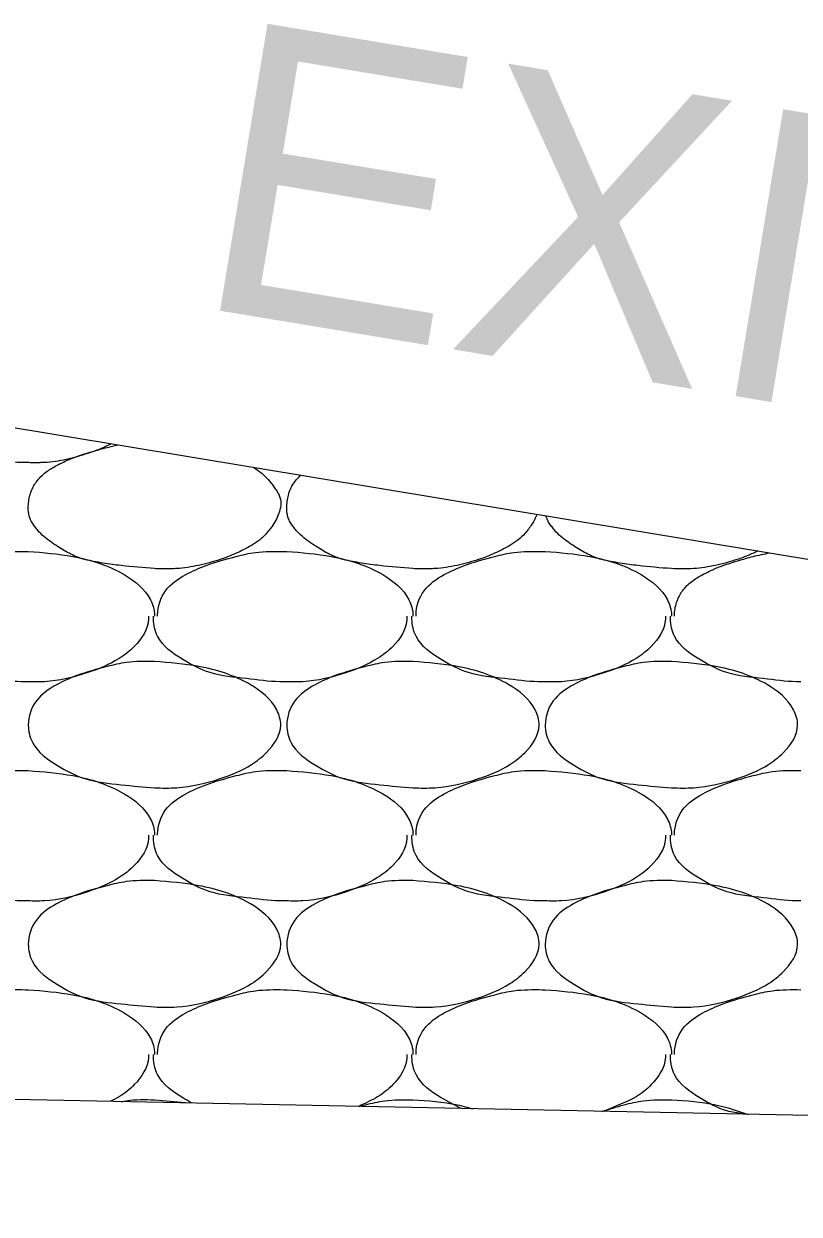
# Model space of a CAD drawing. Extents: x 1364961 to 1365294, y 367927 to 368034.
# Drawn here: x 1365238.42 to 1365239.956, y 367969.665 to 367972.022 of the extents above; entities that cross this region are included whole.
import ezdxf

# ---------------------------------------------------------------- set-up
doc = ezdxf.new("R2010")
doc.units = 0
doc.layers.add('Default', color=7, linetype='Continuous')

msp = doc.modelspace()

# ---------------------------------------------------------------- linework, layer by layer
at = {"layer": 'Default'}
for p, q in [((1365235.476, 367971.7065), (1365254.259, 367968.5964)), ((1365238.423, 367970.9773), (1365238.429, 367970.9773)), ((1365238.935, 367970.9773), (1365238.941, 367970.9773)), ((1365239.447, 367970.9773), (1365239.453, 367970.9773)), ((1365238.423, 367970.5433), (1365238.429, 367970.5433)), ((1365238.935, 367970.5433), (1365238.941, 367970.5433)), ((1365239.447, 367970.5433), (1365239.453, 367970.5433)), ((1365247.5384, 367969.7092), (1365218.479, 367970.2901)), ((1365238.423, 367970.1093), (1365238.429, 367970.1093)), ((1365238.935, 367970.1093), (1365238.941, 367970.1093)), ((1365239.447, 367970.1093), (1365239.453, 367970.1093)), ((1365238.679, 367969.8913), (1365238.748, 367969.8853))]:
    msp.add_line(p, q, dxfattribs=at)
for points in [[(1365238.423, 367971.1533), (1365238.415, 367971.1533), (1365238.349, 367971.1593), (1365238.277, 367971.1713), (1365238.223, 367971.1973), (1365238.173, 367971.2433), (1365238.166, 367971.2653)], [(1365238.5931, 367971.1903), (1365238.582, 367971.1848), (1365238.5706, 367971.1798), (1365238.5589, 367971.1753), (1365238.547, 367971.1713), (1365238.5043, 367971.1593), (1365238.4828, 367971.1553), (1365238.461, 367971.1533), (1365238.4515, 367971.153), (1365238.442, 367971.1529), (1365238.4325, 367971.153), (1365238.423, 367971.1533)], [(1365238.8754, 367971.1436), (1365238.8844, 367971.1376), (1365238.8978, 367971.1261), (1365238.9098, 367971.1127), (1365238.9155, 367971.1053), (1365238.921, 367971.0973), (1365238.9252, 367971.0899), (1365238.928, 367971.0823), (1365238.9294, 367971.0747), (1365238.9294, 367971.0709), (1365238.929, 367971.0673), (1365238.9253, 367971.0532), (1365238.9193, 367971.0394), (1365238.9112, 367971.0261), (1365238.9063, 367971.0196), (1365238.901, 367971.0133), (1365238.894, 367971.006), (1365238.8868, 367970.9998), (1365238.871, 367970.9893), (1365238.8407, 367970.9736), (1365238.809, 367970.9613), (1365238.7877, 367970.9549), (1365238.7663, 367970.9496), (1365238.723, 367970.9433), (1365238.712, 367970.9428), (1365238.701, 367970.9426), (1365238.69, 367970.9427), (1365238.679, 367970.9433), (1365238.613, 367970.9493), (1365238.5949, 367970.9515), (1365238.5769, 367970.9542), (1365238.5589, 367970.9574), (1365238.541, 367970.9613), (1365238.5268, 367970.9657), (1365238.5132, 367970.9719), (1365238.5001, 367970.9792), (1365238.487, 367970.9873), (1365238.4728, 367970.9967), (1365238.4598, 367971.0069), (1365238.4479, 367971.0188), (1365238.4424, 367971.0257), (1365238.4397, 367971.0294), (1365238.437, 367971.0333), (1365238.4326, 367971.0417), (1365238.4301, 367971.0502), (1365238.429, 367971.0588), (1365238.429, 367971.0673), (1365238.4303, 367971.0795), (1365238.433, 367971.0916), (1365238.4377, 367971.1036), (1365238.441, 367971.1095), (1365238.4429, 367971.1124), (1365238.445, 367971.1153), (1365238.4541, 367971.1257), (1365238.4637, 367971.1341), (1365238.4739, 367971.1411), (1365238.485, 367971.1473), (1365238.5047, 367971.1571), (1365238.525, 367971.1653), (1365238.5548, 367971.1748), (1365238.585, 367971.1833), (1365238.606, 367971.1882)], [(1365239.4364, 367971.0507), (1365239.4321, 367971.041), (1365239.4267, 367971.0315), (1365239.4204, 367971.0222), (1365239.413, 367971.0133), (1365239.3988, 367970.9998), (1365239.383, 367970.9893), (1365239.3527, 367970.9736), (1365239.321, 367970.9613), (1365239.2997, 367970.9549), (1365239.2783, 367970.9496), (1365239.235, 367970.9433), (1365239.224, 367970.9428), (1365239.213, 367970.9426), (1365239.202, 367970.9427), (1365239.191, 367970.9433), (1365239.125, 367970.9493), (1365239.1069, 367970.9515), (1365239.0889, 367970.9542), (1365239.0709, 367970.9574), (1365239.053, 367970.9613), (1365239.0388, 367970.9657), (1365239.0252, 367970.9719), (1365239.0121, 367970.9792), (1365238.999, 367970.9873), (1365238.9848, 367970.9967), (1365238.9718, 367971.0069), (1365238.9599, 367971.0188), (1365238.9544, 367971.0257), (1365238.9517, 367971.0294), (1365238.949, 367971.0333), (1365238.9446, 367971.0417), (1365238.9421, 367971.0502), (1365238.941, 367971.0588), (1365238.9409, 367971.0631), (1365238.941, 367971.0673), (1365238.9423, 367971.0795), (1365238.945, 367971.0916), (1365238.9497, 367971.1036), (1365238.957, 367971.1153), (1365238.9627, 367971.1222), (1365238.9686, 367971.1282)], [(1365239.8743, 367970.9782), (1365239.8643, 367970.9734), (1365239.8541, 367970.969), (1365239.8437, 367970.9649), (1365239.833, 367970.9613), (1365239.7903, 367970.9496), (1365239.7688, 367970.9456), (1365239.747, 367970.9433), (1365239.725, 367970.9426), (1365239.703, 367970.9433), (1365239.637, 367970.9493), (1365239.6189, 367970.9515), (1365239.6009, 367970.9542), (1365239.5829, 367970.9574), (1365239.565, 367970.9613), (1365239.5508, 367970.9657), (1365239.5372, 367970.9719), (1365239.5241, 367970.9792), (1365239.511, 367970.9873), (1365239.4968, 367970.9967), (1365239.4838, 367971.0069), (1365239.4719, 367971.0188), (1365239.4664, 367971.0257), (1365239.4637, 367971.0294), (1365239.461, 367971.0333), (1365239.4566, 367971.0417), (1365239.4546, 367971.0477)], [(1365238.173, 367970.8493), (1365238.173, 367970.8513), (1365238.189, 367970.8993), (1365238.229, 367970.9313), (1365238.269, 367970.9493), (1365238.329, 367970.9673), (1365238.367, 367970.9753), (1365238.423, 367970.9773)], [(1365238.685, 367970.8493), (1365238.685, 367970.8513), (1365238.701, 367970.8993), (1365238.741, 367970.9313), (1365238.781, 367970.9493), (1365238.841, 367970.9673), (1365238.879, 367970.9753), (1365238.935, 367970.9773)], [(1365239.197, 367970.8493), (1365239.197, 367970.8513), (1365239.213, 367970.8993), (1365239.253, 367970.9313), (1365239.293, 367970.9493), (1365239.353, 367970.9673), (1365239.391, 367970.9753), (1365239.447, 367970.9773)], [(1365238.429, 367970.9773), (1365238.517, 367970.9673), (1365238.619, 367970.9313), (1365238.671, 367970.8813), (1365238.679, 367970.8513), (1365238.679, 367970.8493)], [(1365238.941, 367970.9773), (1365239.029, 367970.9673), (1365239.131, 367970.9313), (1365239.183, 367970.8813), (1365239.191, 367970.8513), (1365239.191, 367970.8493)], [(1365239.453, 367970.9773), (1365239.541, 367970.9673), (1365239.643, 367970.9313), (1365239.695, 367970.8813), (1365239.703, 367970.8513), (1365239.703, 367970.8493)], [(1365239.709, 367970.8493), (1365239.709, 367970.8513), (1365239.7101, 367970.8638), (1365239.7131, 367970.876), (1365239.718, 367970.8878), (1365239.7212, 367970.8936), (1365239.723, 367970.8965), (1365239.725, 367970.8993), (1365239.7337, 367970.9095), (1365239.7434, 367970.9179), (1365239.7538, 367970.925), (1365239.765, 367970.9313), (1365239.7847, 367970.9411), (1365239.7947, 367970.9455), (1365239.805, 367970.9493), (1365239.8348, 367970.9588), (1365239.8499, 367970.9632), (1365239.865, 367970.9673), (1365239.8974, 367970.9744)], [(1365238.423, 367970.7193), (1365238.415, 367970.7193), (1365238.349, 367970.7253), (1365238.277, 367970.7373), (1365238.223, 367970.7633), (1365238.173, 367970.8093), (1365238.165, 367970.8433), (1365238.165, 367970.8493)], [(1365238.667, 367970.8493), (1365238.667, 367970.8433), (1365238.639, 367970.7893), (1365238.609, 367970.7653), (1365238.547, 367970.7373), (1365238.461, 367970.7193), (1365238.423, 367970.7193)], [(1365238.935, 367970.7193), (1365238.927, 367970.7193), (1365238.861, 367970.7253), (1365238.789, 367970.7373), (1365238.735, 367970.7633), (1365238.685, 367970.8093), (1365238.677, 367970.8433), (1365238.677, 367970.8493)], [(1365239.179, 367970.8493), (1365239.179, 367970.8433), (1365239.151, 367970.7893), (1365239.121, 367970.7653), (1365239.059, 367970.7373), (1365238.973, 367970.7193), (1365238.935, 367970.7193)], [(1365239.447, 367970.7193), (1365239.439, 367970.7193), (1365239.373, 367970.7253), (1365239.301, 367970.7373), (1365239.247, 367970.7633), (1365239.197, 367970.8093), (1365239.189, 367970.8433), (1365239.189, 367970.8493)], [(1365239.691, 367970.8493), (1365239.691, 367970.8433), (1365239.663, 367970.7893), (1365239.633, 367970.7653), (1365239.571, 367970.7373), (1365239.485, 367970.7193), (1365239.447, 367970.7193)], [(1365239.959, 367970.7193), (1365239.951, 367970.7193), (1365239.885, 367970.7253), (1365239.813, 367970.7373), (1365239.759, 367970.7633), (1365239.709, 367970.8093), (1365239.701, 367970.8433), (1365239.701, 367970.8493)], [(1365238.679, 367970.7593), (1365238.767, 367970.7493), (1365238.869, 367970.7133), (1365238.921, 367970.6633), (1365238.929, 367970.6333), (1365238.901, 367970.5793), (1365238.871, 367970.5553), (1365238.809, 367970.5273), (1365238.723, 367970.5093), (1365238.679, 367970.5093), (1365238.613, 367970.5153), (1365238.541, 367970.5273), (1365238.487, 367970.5533), (1365238.437, 367970.5993), (1365238.429, 367970.6333), (1365238.445, 367970.6813), (1365238.485, 367970.7133), (1365238.525, 367970.7313), (1365238.585, 367970.7493), (1365238.623, 367970.7573), (1365238.679, 367970.7593)], [(1365239.191, 367970.7593), (1365239.279, 367970.7493), (1365239.381, 367970.7133), (1365239.433, 367970.6633), (1365239.441, 367970.6333), (1365239.413, 367970.5793), (1365239.383, 367970.5553), (1365239.321, 367970.5273), (1365239.235, 367970.5093), (1365239.191, 367970.5093), (1365239.125, 367970.5153), (1365239.053, 367970.5273), (1365238.999, 367970.5533), (1365238.949, 367970.5993), (1365238.941, 367970.6333), (1365238.957, 367970.6813), (1365238.997, 367970.7133), (1365239.037, 367970.7313), (1365239.097, 367970.7493), (1365239.135, 367970.7573), (1365239.191, 367970.7593)], [(1365239.703, 367970.7593), (1365239.791, 367970.7493), (1365239.893, 367970.7133), (1365239.945, 367970.6633), (1365239.953, 367970.6333), (1365239.925, 367970.5793), (1365239.895, 367970.5553), (1365239.833, 367970.5273), (1365239.747, 367970.5093), (1365239.703, 367970.5093), (1365239.637, 367970.5153), (1365239.565, 367970.5273), (1365239.511, 367970.5533), (1365239.461, 367970.5993), (1365239.453, 367970.6333), (1365239.469, 367970.6813), (1365239.509, 367970.7133), (1365239.549, 367970.7313), (1365239.609, 367970.7493), (1365239.647, 367970.7573), (1365239.703, 367970.7593)], [(1365238.173, 367970.4153), (1365238.173, 367970.4173), (1365238.189, 367970.4653), (1365238.229, 367970.4973), (1365238.269, 367970.5153), (1365238.329, 367970.5333), (1365238.367, 367970.5413), (1365238.423, 367970.5433)], [(1365238.429, 367970.5433), (1365238.517, 367970.5333), (1365238.619, 367970.4973), (1365238.671, 367970.4473), (1365238.679, 367970.4173), (1365238.679, 367970.4153)], [(1365238.685, 367970.4153), (1365238.685, 367970.4173), (1365238.701, 367970.4653), (1365238.741, 367970.4973), (1365238.781, 367970.5153), (1365238.841, 367970.5333), (1365238.879, 367970.5413), (1365238.935, 367970.5433)], [(1365238.941, 367970.5433), (1365239.029, 367970.5333), (1365239.131, 367970.4973), (1365239.183, 367970.4473), (1365239.191, 367970.4173), (1365239.191, 367970.4153)], [(1365239.197, 367970.4153), (1365239.197, 367970.4173), (1365239.213, 367970.4653), (1365239.253, 367970.4973), (1365239.293, 367970.5153), (1365239.353, 367970.5333), (1365239.391, 367970.5413), (1365239.447, 367970.5433)], [(1365239.453, 367970.5433), (1365239.541, 367970.5333), (1365239.643, 367970.4973), (1365239.695, 367970.4473), (1365239.703, 367970.4173), (1365239.703, 367970.4153)], [(1365239.709, 367970.4153), (1365239.709, 367970.4173), (1365239.725, 367970.4653), (1365239.765, 367970.4973), (1365239.805, 367970.5153), (1365239.865, 367970.5333), (1365239.903, 367970.5413), (1365239.959, 367970.5433)], [(1365238.423, 367970.2853), (1365238.415, 367970.2853), (1365238.349, 367970.2913), (1365238.277, 367970.3033), (1365238.223, 367970.3293), (1365238.173, 367970.3753), (1365238.165, 367970.4093), (1365238.165, 367970.4153)], [(1365238.667, 367970.4153), (1365238.667, 367970.4093), (1365238.639, 367970.3553), (1365238.609, 367970.3313), (1365238.547, 367970.3033), (1365238.461, 367970.2853), (1365238.423, 367970.2853)], [(1365238.935, 367970.2853), (1365238.927, 367970.2853), (1365238.861, 367970.2913), (1365238.789, 367970.3033), (1365238.735, 367970.3293), (1365238.685, 367970.3753), (1365238.677, 367970.4093), (1365238.677, 367970.4153)], [(1365239.179, 367970.4153), (1365239.179, 367970.4093), (1365239.151, 367970.3553), (1365239.121, 367970.3313), (1365239.059, 367970.3033), (1365238.973, 367970.2853), (1365238.935, 367970.2853)], [(1365239.447, 367970.2853), (1365239.439, 367970.2853), (1365239.373, 367970.2913), (1365239.301, 367970.3033), (1365239.247, 367970.3293), (1365239.197, 367970.3753), (1365239.189, 367970.4093), (1365239.189, 367970.4153)], [(1365239.691, 367970.4153), (1365239.691, 367970.4093), (1365239.663, 367970.3553), (1365239.633, 367970.3313), (1365239.571, 367970.3033), (1365239.485, 367970.2853), (1365239.447, 367970.2853)], [(1365239.959, 367970.2853), (1365239.951, 367970.2853), (1365239.885, 367970.2913), (1365239.813, 367970.3033), (1365239.759, 367970.3293), (1365239.709, 367970.3753), (1365239.701, 367970.4093), (1365239.701, 367970.4153)], [(1365238.679, 367970.3253), (1365238.767, 367970.3153), (1365238.869, 367970.2793), (1365238.921, 367970.2293), (1365238.929, 367970.1993), (1365238.901, 367970.1453), (1365238.871, 367970.1213), (1365238.809, 367970.0933), (1365238.723, 367970.0753), (1365238.679, 367970.0753), (1365238.613, 367970.0813), (1365238.541, 367970.0933), (1365238.487, 367970.1193), (1365238.437, 367970.1653), (1365238.429, 367970.1993), (1365238.445, 367970.2473), (1365238.485, 367970.2793), (1365238.525, 367970.2973), (1365238.585, 367970.3153), (1365238.623, 367970.3233), (1365238.679, 367970.3253)], [(1365239.191, 367970.3253), (1365239.279, 367970.3153), (1365239.381, 367970.2793), (1365239.433, 367970.2293), (1365239.441, 367970.1993), (1365239.413, 367970.1453), (1365239.383, 367970.1213), (1365239.321, 367970.0933), (1365239.235, 367970.0753), (1365239.191, 367970.0753), (1365239.125, 367970.0813), (1365239.053, 367970.0933), (1365238.999, 367970.1193), (1365238.949, 367970.1653), (1365238.941, 367970.1993), (1365238.957, 367970.2473), (1365238.997, 367970.2793), (1365239.037, 367970.2973), (1365239.097, 367970.3153), (1365239.135, 367970.3233), (1365239.191, 367970.3253)], [(1365239.703, 367970.3253), (1365239.791, 367970.3153), (1365239.893, 367970.2793), (1365239.945, 367970.2293), (1365239.953, 367970.1993), (1365239.925, 367970.1453), (1365239.895, 367970.1213), (1365239.833, 367970.0933), (1365239.747, 367970.0753), (1365239.703, 367970.0753), (1365239.637, 367970.0813), (1365239.565, 367970.0933), (1365239.511, 367970.1193), (1365239.461, 367970.1653), (1365239.453, 367970.1993), (1365239.469, 367970.2473), (1365239.509, 367970.2793), (1365239.549, 367970.2973), (1365239.609, 367970.3153), (1365239.647, 367970.3233), (1365239.703, 367970.3253)], [(1365238.173, 367969.9813), (1365238.173, 367969.9833), (1365238.189, 367970.0313), (1365238.229, 367970.0633), (1365238.269, 367970.0813), (1365238.329, 367970.0993), (1365238.367, 367970.1073), (1365238.423, 367970.1093)], [(1365238.429, 367970.1093), (1365238.517, 367970.0993), (1365238.619, 367970.0633), (1365238.671, 367970.0133), (1365238.679, 367969.9833), (1365238.679, 367969.9813)], [(1365238.685, 367969.9813), (1365238.685, 367969.9833), (1365238.701, 367970.0313), (1365238.741, 367970.0633), (1365238.781, 367970.0813), (1365238.841, 367970.0993), (1365238.879, 367970.1073), (1365238.935, 367970.1093)], [(1365238.941, 367970.1093), (1365239.029, 367970.0993), (1365239.131, 367970.0633), (1365239.183, 367970.0133), (1365239.191, 367969.9833), (1365239.191, 367969.9813)], [(1365239.197, 367969.9813), (1365239.197, 367969.9833), (1365239.213, 367970.0313), (1365239.253, 367970.0633), (1365239.293, 367970.0813), (1365239.353, 367970.0993), (1365239.391, 367970.1073), (1365239.447, 367970.1093)], [(1365239.453, 367970.1093), (1365239.541, 367970.0993), (1365239.643, 367970.0633), (1365239.695, 367970.0133), (1365239.703, 367969.9833), (1365239.703, 367969.9813)], [(1365239.709, 367969.9813), (1365239.709, 367969.9833), (1365239.725, 367970.0313), (1365239.765, 367970.0633), (1365239.805, 367970.0813), (1365239.865, 367970.0993), (1365239.903, 367970.1073), (1365239.959, 367970.1093)], [(1365238.667, 367969.9813), (1365238.667, 367969.9753), (1365238.639, 367969.9213), (1365238.609, 367969.8973), (1365238.592, 367969.8883)], [(1365238.752, 367969.8853), (1365238.735, 367969.8953), (1365238.685, 367969.9413), (1365238.677, 367969.9753), (1365238.677, 367969.9813)], [(1365239.179, 367969.9813), (1365239.179, 367969.9753), (1365239.151, 367969.9213), (1365239.121, 367969.8973), (1365239.083, 367969.8783)], [(1365239.286, 367969.8743), (1365239.247, 367969.8953), (1365239.197, 367969.9413), (1365239.189, 367969.9753), (1365239.189, 367969.9813)], [(1365239.691, 367969.9813), (1365239.691, 367969.9753), (1365239.663, 367969.9213), (1365239.633, 367969.8973), (1365239.571, 367969.8693), (1365239.569, 367969.8683)], [(1365239.844, 367969.8633), (1365239.813, 367969.8693), (1365239.759, 367969.8953), (1365239.709, 367969.9413), (1365239.701, 367969.9753), (1365239.701, 367969.9813)], [(1365238.613, 367969.8873), (1365238.623, 367969.8893), (1365238.679, 367969.8913)], [(1365239.085, 367969.8783), (1365239.097, 367969.8813), (1365239.135, 367969.8893), (1365239.191, 367969.8913)], [(1365239.191, 367969.8913), (1365239.279, 367969.8813), (1365239.31, 367969.8733)], [(1365239.565, 367969.8683), (1365239.609, 367969.8813), (1365239.647, 367969.8893), (1365239.703, 367969.8913)], [(1365239.703, 367969.8913), (1365239.791, 367969.8813), (1365239.855, 367969.8623)]]:
    msp.add_spline(points, degree=3, dxfattribs=at)

# ---------------------------------------------------------------- texts
msp.add_text('EXIST. SLOPE', height=0.576, rotation=350.5982, dxfattribs=at).set_placement((1365238.7464, 367971.4642))

doc.saveas('drawing.dxf')
